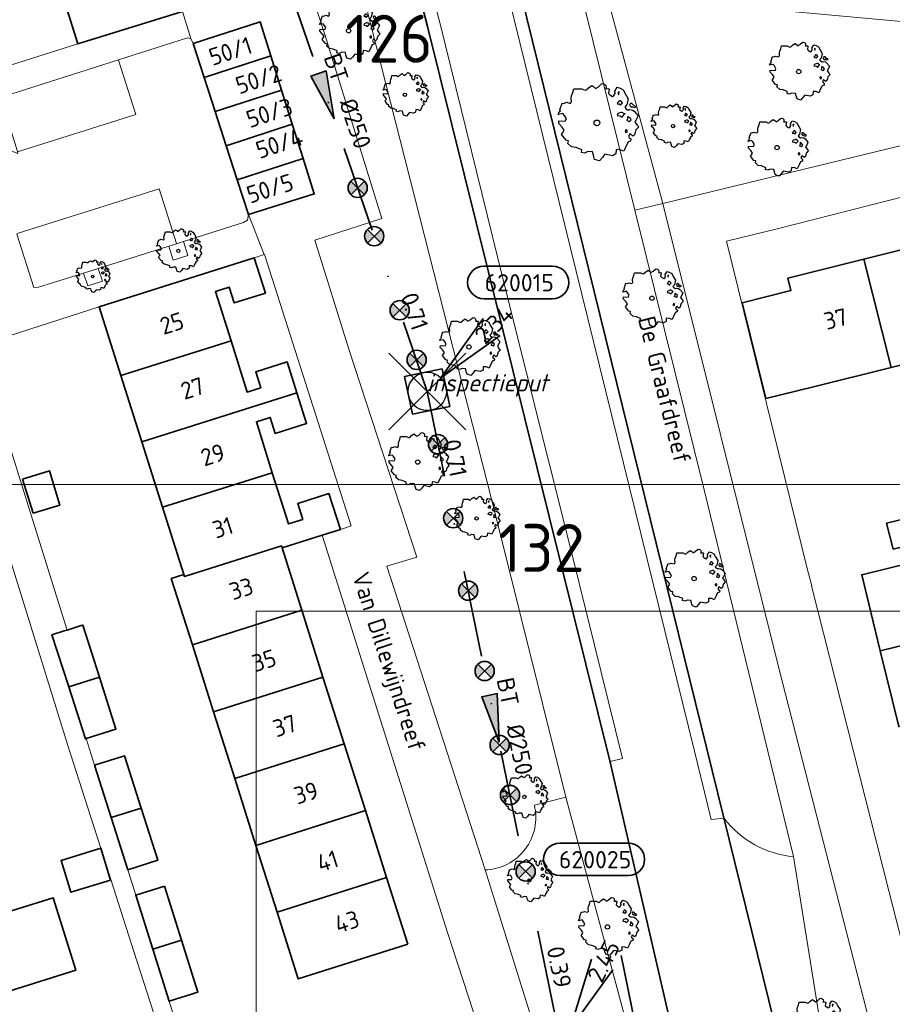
# Model space of a CAD drawing. Header units: metres. Extents: x 152391 to 157968, y 462336 to 467280.
# Tile 663 of 736: x 156927 to 156995, y 464668 to 464745. Entities that reach past the tile are written whole.
import ezdxf
from ezdxf.enums import TextEntityAlignment as Align

# ---------------------------------------------------------------- set-up
doc = ezdxf.new("R2010")
doc.units = ezdxf.units.M
doc.header["$LTSCALE"] = 0.75
doc.header["$PDMODE"] = 3
doc.header["$PDSIZE"] = 3
doc.linetypes.add('RI-VWA_BETON', pattern=[19, 9, -5, 0, -5])
doc.layers.get('0').update_dxf_attribs({"lineweight": 25})
doc.layers.get('defpoints').update_dxf_attribs({"lineweight": 25})
for name, color, linetype, lineweight in [('B-GV-GR-BOOM-S', 252, 'Continuous', 25), ('B-WE-GK-BESCHOEIING-G', 251, 'GK-BESCHOEIING', 35), ('B-WE-GR-BEPLANTING_CULTUUR_BOSPLANTSOEN-GV', 251, 'Continuous', 18), ('B-WE-GR-GROENVOORZIENING-GV', 251, 'Continuous', 18), ('B-WE-GW-TALUD_KRUIN-G', 251, 'Continuous', 18), ('B-WE-OG-BEBOUWING-GV', 6, 'Continuous', 35), ('B-WE-OG-BEBOUWING-T18', 1, 'Continuous', 18), ('B-WE-OG-TERREIN_CULTUURSCHEIDING-GV', 251, 'Continuous', 18), ('B-WE-OG-TOPOGRAFIE-T18', 1, 'Continuous', 18), ('B-WE-OG-WATER_SLOOT-GV', 251, 'Continuous', 18), ('B-WE-VH-VERHARDING_BETONSTRAATSTEEN-GV', 251, 'Continuous', 18), ('B-WE-VH-VERHARDING_TEGEL-GV', 251, 'Continuous', 18), ('N-OI-RI-T50', 130, 'Continuous', 50), ('N-OI-RI-VWA_PUTNUMMER-S @ 0.75', 36, 'Continuous', 35), ('N-OI-RI-VWA_RIOOLPUT_INSPECTIEPUT-S', 36, 'Continuous', 35), ('N-OI-RI-VWA_STROOMRICHTING-S @ 0.75', 36, 'Continuous', 35), ('N-OI-RI-VWA_TRANSPORTLEIDING_BETON_250-G', 36, 'RI-VWA_BETON', 35), ('N-RO-KG-GRENS_WERK-G', 7, 'XX-WERKGRENS', 35)]:
    doc.layers.add(name, color=color, linetype=linetype, lineweight=lineweight)
doc.layers.add('inspectieput', color=7, linetype='Continuous', plot=False)
doc.layers.add('N-OI-RI-VRIJVERVAL_HULPSTUK-S', color=210, linetype='Continuous', lineweight=35, plot=False)
doc.layers.add('X-XX-AL-TEKENBLAD_HULPLIJN-G', color=7, linetype='Continuous', lineweight=18, plot=False)
doc.styles.add('NLCS-ISO', font='isocpeur.ttf')
doc.styles.add('NLCS-ISO-M750-T18', font='NLCS-ISO.ttf', dxfattribs={"height": 1.35})
doc.styles.add('NLCS-ISO-M750-T18_CURSIEF', font='NLCS-ISO.ttf', dxfattribs={"oblique": 15, "height": 1.35})
doc.styles.add('NLCS-ISO-M750-T50', font='NLCS-ISO.ttf', dxfattribs={"height": 3.75})
doc.linetypes.add('GK-BESCHOEIING', pattern='A,30,-5,[1,NLCS.SHX,S=1,R=0,X=0,Y=0],-5', length=40)
doc.linetypes.add('XX-WERKGRENS', pattern='A,0,[137,NLCS.SHX,S=0.1,R=0,X=-1.1,Y=-1.35],-6', length=6)

# ---------------------------------------------------------------- blocks, each defined once
blk = doc.blocks.new('*U68')
at = {"ltscale": 0.1}
blk.add_hatch(color=256, dxfattribs=at).paths.add_polyline_path([(2.5, 0), (-2.5, -0.83), (-2.5, 0.83)])
at = {"ltscale": 0.1, "flags": 128}
blk.add_lwpolyline([(2.5, 0), (-2.5, -0.83), (-2.5, 0.83)], close=True, dxfattribs=at)
at = {"ltscale": 0.1, "style": 'NLCS-ISO'}
for tag, p in [('BOBL', (-25.46, 0)), ('MAT', (-1, 0.5))]:
    blk.add_attdef(tag, text='', height=1.8, dxfattribs=at).set_placement(p, align=Align.BOTTOM_RIGHT)
for tag, p in [('DIA', (1, 0.5)), ('BOBR', (24.52, -0.01))]:
    blk.add_attdef(tag, text='', height=1.8, dxfattribs=at).set_placement(p, align=Align.BOTTOM_LEFT)
at = {"layer": 'defpoints', "ltscale": 0.1, "style": 'NLCS-ISO', "flags": 1}
blk.add_attdef('JVA', text='', height=1.8, dxfattribs=at).set_placement((0, -1), align=Align.TOP_CENTER)
blk = doc.blocks.new('*U73')
at = {"ltscale": 0.1}
blk.add_hatch(color=256, dxfattribs=at).paths.add_polyline_path([(2.5, 0), (-2.5, -0.83), (-2.5, 0.83)])
at = {"ltscale": 0.1, "flags": 128}
blk.add_lwpolyline([(2.5, 0), (-2.5, -0.83), (-2.5, 0.83)], close=True, dxfattribs=at)
at = {"ltscale": 0.1, "style": 'NLCS-ISO'}
for tag, p in [('BOBL', (-23.17, 0)), ('MAT', (-1, 0.5))]:
    blk.add_attdef(tag, text='', height=1.8, dxfattribs=at).set_placement(p, align=Align.BOTTOM_RIGHT)
for tag, p in [('DIA', (1, 0.5)), ('BOBR', (22.22, -0.01))]:
    blk.add_attdef(tag, text='', height=1.8, dxfattribs=at).set_placement(p, align=Align.BOTTOM_LEFT)
at = {"layer": 'defpoints', "ltscale": 0.1, "style": 'NLCS-ISO', "flags": 1}
blk.add_attdef('JVA', text='', height=1.8, dxfattribs=at).set_placement((0, -1), align=Align.TOP_CENTER)
blk = doc.blocks.new('*U265')
for q in [(3.15, 9.05), (5.38, 7.93)]:
    blk.add_line((0.9, 1.79), q)
blk.add_lwpolyline([(6.99, 21.13), (-0.16, 21.13, 1), (-0.16, 17.75), (6.99, 17.75, 1)], format="xyb", close=True)
at = {"ltscale": 0.1, "style": 'NLCS-ISO'}
blk.add_attdef('PUTNR', text='', height=1.8, dxfattribs=at).set_placement((3.52, 19.41), align=Align.MIDDLE_CENTER)
blk.add_attdef('PUTHGT', text='', height=1.8, rotation=63.338, dxfattribs=at).set_placement((3.41, 6.85), align=Align.MIDDLE_LEFT)
blk = doc.blocks.new('B-SRI-PUT_VWA-SO')
at = {"flags": 128}
blk.add_lwpolyline([(-2, 2), (2, 2), (2, -2), (-2, -2)], close=True, dxfattribs=at)
at = {"lineweight": -3, "flags": 128}
blk.add_lwpolyline([(2, -2), (2, 2), (-2, 2), (-2, -2)], close=True, dxfattribs=at)
at = {"lineweight": -3}
blk.add_circle((0, 0), 2, dxfattribs=at)
blk = doc.blocks.new('*U283')
for q in [(5.83, 7.6), (7.6, 5.83)]:
    blk.add_line((1.41, 1.41), q)
blk.add_lwpolyline([(13.05, 13.05), (5.89, 13.05, 1), (5.89, 9.66), (13.05, 9.66, 1)], format="xyb", close=True)
at = {"ltscale": 0.1, "style": 'NLCS-ISO'}
blk.add_attdef('PUTHGT', text='', height=1.8, rotation=45, dxfattribs=at).set_placement((5.39, 5.43), align=Align.MIDDLE_LEFT)
blk.add_attdef('PUTNR', text='', height=1.8, dxfattribs=at).set_placement((9.58, 11.32), align=Align.MIDDLE_CENTER)
blk = doc.blocks.new('SRI-HULP')
h = blk.add_hatch(color=256)
h.dxf.hatch_style = 1
h.paths.add_polyline_path([(-0.71, 0.71, 0.198912), (-1, 0, 0.198912), (-0.71, -0.71), (0, 0)])
h = blk.add_hatch(color=256)
h.dxf.hatch_style = 1
h.paths.add_polyline_path([(1, 0, 0.198912), (0.71, 0.71), (0, 0), (0.71, -0.71, 0.198912)])
for p, q in [((-0.71, 0.71), (0.71, -0.71)), ((-0.71, -0.71), (0.71, 0.71))]:
    blk.add_line(p, q)
blk.add_circle((0, 0), 1)
blk = doc.blocks.new('ACMAP_ANN_TEMPLATE_type knoop')
at = {"layer": 'defpoints', "style": 'NLCS-ISO-M750-T18_CURSIEF', "oblique": 15}
blk.add_attdef('type_knoop', (0, 0), '', height=1.35, dxfattribs=at)
blk = doc.blocks.new('SGR-BOOM_21_30')
at = {"linetype": 'Continuous'}
for p, q in [((-0.47, 1.45), (-0.365, 1.548)), ((-0.365, 1.548), (-0.226, 1.647)), ((-0.226, 1.647), (-0.133, 1.581)), ((-0.133, 1.581), (-0.063, 1.515)), ((-0.063, 1.515), (0.065, 1.581)), ((0.065, 1.581), (0.205, 1.712)), ((0.205, 1.712), (0.263, 1.729)), ((0.263, 1.729), (0.333, 1.696)), ((0.333, 1.696), (0.391, 1.647)), ((0.391, 1.647), (0.402, 1.532)), ((0.786, 1.4), (0.891, 1.565)), ((0.891, 1.565), (1.019, 1.532)), ((-1.633, 0.579), (-1.528, 0.875)), ((-1.528, 0.875), (-1.458, 0.858)), ((-1.458, 0.858), (-1.342, 0.908)), ((-1.342, 0.908), (-1.179, 0.858)), ((-1.179, 0.858), (-1.121, 0.924)), ((-1.133, 1.088), (-1.109, 1.187)), ((-1.121, 0.924), (-1.133, 1.088)), ((-1.109, 1.187), (-1.051, 1.335)), ((-1.051, 1.335), (-1.016, 1.499)), ((-1.016, 1.499), (-0.668, 1.499)), ((-0.668, 1.499), (-0.516, 1.433)), ((-0.516, 1.433), (-0.47, 1.45)), ((0.402, 1.532), (0.379, 1.499)), ((0.379, 1.499), (0.53, 1.515)), ((0.542, 1.483), (0.507, 1.285)), ((0.507, 1.285), (0.565, 1.236)), ((0.53, 1.515), (0.542, 1.483)), ((0.565, 1.236), (0.693, 1.154)), ((0.693, 1.154), (0.751, 1.203)), ((0.751, 1.203), (0.798, 1.285)), ((0.798, 1.285), (0.786, 1.4)), ((0.937, 0.908), (0.891, 0.875)), ((0.891, 0.875), (0.926, 0.825)), ((0.972, 1.368), (0.926, 1.335)), ((0.926, 1.335), (0.949, 1.253)), ((0.926, 0.825), (0.984, 0.842)), ((0.972, 0.973), (0.937, 0.908)), ((0.949, 1.253), (0.961, 1.236)), ((0.961, 1.269), (0.972, 1.368)), ((1.03, 0.973), (0.972, 0.973)), ((0.984, 0.842), (1.03, 0.776)), ((1.019, 1.532), (1.158, 1.45)), ((1.077, 0.94), (1.03, 0.973)), ((1.03, 0.776), (1.077, 0.842)), ((1.124, 0.875), (1.077, 0.94)), ((1.077, 0.842), (1.124, 0.875)), ((1.158, 1.45), (1.251, 1.269)), ((1.321, 0.793), (1.228, 0.694)), ((1.251, 1.269), (1.379, 1.055)), ((1.379, 1.055), (1.321, 0.793)), ((1.472, 0.858), (1.438, 0.809)), ((1.438, 0.809), (1.461, 0.743)), ((1.542, 0.858), (1.472, 0.858)), ((1.624, 0.76), (1.542, 0.858)), ((-1.703, 0.365), (-1.656, 0.48)), ((-1.493, 0.415), (-1.703, 0.365)), ((-1.679, -0.029), (-1.668, 0.086)), ((-1.668, 0.086), (-1.389, 0.07)), ((-1.656, 0.48), (-1.598, 0.53)), ((-1.598, 0.53), (-1.633, 0.579)), ((-1.423, 0.333), (-1.493, 0.415)), ((-1.33, 0.185), (-1.423, 0.333)), ((-1.389, 0.07), (-1.33, 0.185)), ((0.926, 0.415), (0.891, 0.333)), ((0.891, 0.333), (1.03, 0.316)), ((1.054, 0.464), (0.926, 0.415)), ((1.03, 0.316), (1.112, 0.251)), ((1.112, 0.464), (1.054, 0.464)), ((1.217, 0.398), (1.112, 0.464)), ((1.112, 0.251), (1.205, 0.365)), ((1.205, 0.365), (1.24, 0.415)), ((1.228, 0.694), (1.275, 0.628)), ((1.275, 0.628), (1.379, 0.563)), ((1.344, 0.185), (1.31, 0.103)), ((1.434, 0.049), (1.31, 0.103)), ((1.356, 0.3), (1.344, 0.234)), ((1.344, 0.234), (1.344, 0.185)), ((1.426, 0.234), (1.356, 0.3)), ((1.379, 0.563), (1.438, 0.595)), ((1.472, 0.201), (1.426, 0.234)), ((1.434, 0.049), (1.507, 0.136)), ((1.438, 0.595), (1.565, 0.563)), ((1.461, 0.743), (1.531, 0.694)), ((1.507, 0.136), (1.472, 0.201)), ((1.531, 0.727), (1.635, 0.678)), ((1.531, 0.694), (1.542, 0.727)), ((1.565, 0.563), (1.635, 0.513)), ((1.728, 0.71), (1.624, 0.76)), ((1.635, 0.678), (1.728, 0.71)), ((1.635, 0.513), (1.81, 0.316)), ((1.717, 0.103), (1.67, 0.037)), ((1.67, 0.037), (1.763, -0.094)), ((1.81, 0.316), (1.717, 0.103)), ((-1.54, -0.177), (-1.679, -0.029)), ((-1.551, -0.505), (-1.493, -0.423)), ((-1.354, -0.752), (-1.551, -0.505)), ((-1.435, -0.324), (-1.54, -0.177)), ((-1.493, -0.423), (-1.435, -0.324)), ((-1.249, -0.784), (-1.354, -0.752)), ((1.286, -0.292), (1.24, -0.357)), ((1.24, -0.357), (1.251, -0.423)), ((1.263, -0.423), (1.333, -0.407)), ((1.333, -0.341), (1.286, -0.292)), ((1.333, -0.407), (1.333, -0.341)), ((1.461, -0.472), (1.391, -0.587)), ((1.391, -0.587), (1.426, -0.637)), ((1.426, -0.637), (1.496, -0.702)), ((1.577, -0.587), (1.461, -0.472)), ((1.496, -0.702), (1.484, -0.801)), ((1.658, -0.522), (1.577, -0.587)), ((1.682, -0.423), (1.658, -0.522)), ((1.717, -0.308), (1.682, -0.423)), ((1.845, -0.177), (1.717, -0.308)), ((1.763, -0.094), (1.845, -0.177)), ((-1.272, -0.899), (-1.249, -0.784)), ((-1.109, -1.047), (-1.272, -0.899)), ((-0.912, -1.08), (-1.109, -1.047)), ((-0.668, -1.179), (-0.912, -1.08)), ((-0.679, -1.294), (-0.668, -1.179)), ((-0.551, -1.326), (-0.679, -1.294)), ((-0.4, -1.261), (-0.551, -1.326)), ((-0.191, -1.277), (-0.4, -1.261)), ((-0.156, -1.425), (-0.191, -1.277)), ((-0.133, -1.491), (-0.156, -1.425)), ((-0.098, -1.606), (-0.133, -1.491)), ((0.251, -1.524), (0.112, -1.671)), ((0.356, -1.376), (0.251, -1.524)), ((0.682, -1.441), (0.356, -1.376)), ((0.833, -1.359), (0.682, -1.441)), ((0.844, -1.162), (0.833, -1.359)), ((1.03, -1.179), (0.844, -1.162)), ((1.182, -1.244), (1.03, -1.179)), ((1.286, -1.014), (1.182, -1.244)), ((1.356, -0.883), (1.286, -1.014)), ((1.368, -0.834), (1.356, -0.883)), ((1.484, -0.801), (1.368, -0.834)), ((0.112, -1.671), (-0.098, -1.606))]:
    blk.add_line(p, q, dxfattribs=at)
blk.add_circle((0, 0), 0.126, dxfattribs=at)
blk = doc.blocks.new('SGR-BOOM_31_50')
at = {"linetype": 'Continuous'}
for p, q in [((-1.51, 1.451), (-1.479, 1.582)), ((-1.479, 1.582), (-1.402, 1.78)), ((-1.402, 1.78), (-1.355, 1.999)), ((-1.355, 1.999), (-0.89, 1.999)), ((-0.89, 1.999), (-0.688, 1.911)), ((-0.688, 1.911), (-0.626, 1.933)), ((-0.626, 1.933), (-0.487, 2.064)), ((-0.487, 2.064), (-0.301, 2.196)), ((-0.301, 2.196), (-0.177, 2.108)), ((-0.177, 2.108), (-0.084, 2.02)), ((-0.084, 2.02), (0.087, 2.108)), ((0.087, 2.108), (0.273, 2.283)), ((0.273, 2.283), (0.351, 2.305)), ((0.351, 2.305), (0.444, 2.261)), ((0.444, 2.261), (0.521, 2.196)), ((0.537, 2.042), (0.506, 1.999)), ((0.506, 1.999), (0.707, 2.02)), ((0.521, 2.196), (0.537, 2.042)), ((0.723, 1.977), (0.676, 1.714)), ((0.676, 1.714), (0.754, 1.648)), ((0.707, 2.02), (0.723, 1.977)), ((0.754, 1.648), (0.924, 1.539)), ((0.924, 1.539), (1.002, 1.604)), ((1.002, 1.604), (1.064, 1.714)), ((1.048, 1.867), (1.188, 2.086)), ((1.064, 1.714), (1.048, 1.867)), ((1.188, 2.086), (1.358, 2.042)), ((1.296, 1.823), (1.234, 1.78)), ((1.234, 1.78), (1.265, 1.67)), ((1.265, 1.67), (1.281, 1.648)), ((1.281, 1.692), (1.296, 1.823)), ((1.358, 2.042), (1.545, 1.933)), ((1.545, 1.933), (1.669, 1.692)), ((1.669, 1.692), (1.839, 1.407)), ((-2.177, 0.772), (-2.038, 1.166)), ((-2.131, 0.706), (-2.177, 0.772)), ((-2.038, 1.166), (-1.944, 1.144)), ((-1.944, 1.144), (-1.789, 1.21)), ((-1.789, 1.21), (-1.572, 1.144)), ((-1.572, 1.144), (-1.495, 1.232)), ((-1.495, 1.232), (-1.51, 1.451)), ((1.25, 1.21), (1.188, 1.166)), ((1.188, 1.166), (1.234, 1.101)), ((1.234, 1.101), (1.312, 1.122)), ((1.296, 1.298), (1.25, 1.21)), ((1.374, 1.298), (1.296, 1.298)), ((1.312, 1.122), (1.374, 1.035)), ((1.436, 1.254), (1.374, 1.298)), ((1.374, 1.035), (1.436, 1.122)), ((1.498, 1.166), (1.436, 1.254)), ((1.436, 1.122), (1.498, 1.166)), ((1.762, 1.057), (1.638, 0.925)), ((1.638, 0.925), (1.7, 0.838)), ((1.7, 0.838), (1.839, 0.75)), ((1.839, 1.407), (1.762, 1.057)), ((1.839, 0.75), (1.917, 0.794)), ((1.963, 1.144), (1.917, 1.079)), ((1.917, 1.079), (1.948, 0.991)), ((1.917, 0.794), (2.087, 0.75)), ((1.948, 0.991), (2.041, 0.925)), ((2.056, 1.144), (1.963, 1.144)), ((2.041, 0.969), (2.18, 0.903)), ((2.041, 0.925), (2.056, 0.969)), ((2.165, 1.013), (2.056, 1.144)), ((2.304, 0.947), (2.165, 1.013)), ((2.18, 0.903), (2.304, 0.947)), ((-2.27, 0.487), (-2.208, 0.641)), ((-1.991, 0.553), (-2.27, 0.487)), ((-2.239, -0.038), (-2.224, 0.115)), ((-2.224, 0.115), (-1.851, 0.093)), ((-2.208, 0.641), (-2.131, 0.706)), ((-1.898, 0.444), (-1.991, 0.553)), ((-1.774, 0.246), (-1.898, 0.444)), ((-1.851, 0.093), (-1.774, 0.246)), ((1.234, 0.553), (1.188, 0.444)), ((1.188, 0.444), (1.374, 0.422)), ((1.405, 0.619), (1.234, 0.553)), ((1.374, 0.422), (1.483, 0.334)), ((1.483, 0.619), (1.405, 0.619)), ((1.622, 0.531), (1.483, 0.619)), ((1.483, 0.334), (1.607, 0.487)), ((1.607, 0.487), (1.653, 0.553)), ((1.793, 0.246), (1.746, 0.137)), ((1.911, 0.065), (1.746, 0.137)), ((1.808, 0.4), (1.793, 0.312)), ((1.793, 0.312), (1.793, 0.246)), ((1.901, 0.312), (1.808, 0.4)), ((1.963, 0.268), (1.901, 0.312)), ((1.911, 0.065), (2.01, 0.181)), ((2.01, 0.181), (1.963, 0.268)), ((2.087, 0.75), (2.18, 0.684)), ((2.18, 0.684), (2.413, 0.422)), ((2.289, 0.137), (2.227, 0.049)), ((2.227, 0.049), (2.351, -0.126)), ((2.413, 0.422), (2.289, 0.137)), ((-2.053, -0.235), (-2.239, -0.038)), ((-2.069, -0.673), (-1.991, -0.564)), ((-1.805, -1.002), (-2.069, -0.673)), ((-1.913, -0.433), (-2.053, -0.235)), ((-1.991, -0.564), (-1.913, -0.433)), ((1.715, -0.389), (1.653, -0.476)), ((1.653, -0.476), (1.669, -0.564)), ((1.684, -0.564), (1.777, -0.542)), ((1.777, -0.454), (1.715, -0.389)), ((1.777, -0.542), (1.777, -0.454)), ((1.948, -0.63), (1.855, -0.783)), ((2.103, -0.783), (1.948, -0.63)), ((2.211, -0.695), (2.103, -0.783)), ((2.242, -0.564), (2.211, -0.695)), ((2.289, -0.411), (2.242, -0.564)), ((2.459, -0.235), (2.289, -0.411)), ((2.351, -0.126), (2.459, -0.235)), ((-1.665, -1.046), (-1.805, -1.002)), ((-1.696, -1.199), (-1.665, -1.046)), ((-1.479, -1.396), (-1.696, -1.199)), ((-1.216, -1.44), (-1.479, -1.396)), ((-0.89, -1.571), (-1.216, -1.44)), ((1.715, -1.352), (1.576, -1.659)), ((1.808, -1.177), (1.715, -1.352)), ((1.824, -1.112), (1.808, -1.177)), ((1.979, -1.068), (1.824, -1.112)), ((1.855, -0.783), (1.901, -0.849)), ((1.901, -0.849), (1.994, -0.936)), ((1.994, -0.936), (1.979, -1.068)), ((-0.906, -1.725), (-0.89, -1.571)), ((-0.735, -1.769), (-0.906, -1.725)), ((-0.533, -1.681), (-0.735, -1.769)), ((-0.254, -1.703), (-0.533, -1.681)), ((-0.208, -1.9), (-0.254, -1.703)), ((-0.177, -1.988), (-0.208, -1.9)), ((-0.13, -2.141), (-0.177, -1.988)), ((0.149, -2.229), (-0.13, -2.141)), ((0.335, -2.031), (0.149, -2.229)), ((0.475, -1.834), (0.335, -2.031)), ((0.909, -1.922), (0.475, -1.834)), ((1.11, -1.812), (0.909, -1.922)), ((1.126, -1.55), (1.11, -1.812)), ((1.374, -1.571), (1.126, -1.55)), ((1.576, -1.659), (1.374, -1.571))]:
    blk.add_line(p, q, dxfattribs=at)
blk.add_circle((0, 0), 0.169, dxfattribs=at)
blk = doc.blocks.new('SGR-BOOM_50_100')
at = {"linetype": 'Continuous'}
for p, q in [((-1.972, 2.11), (-1.869, 2.373)), ((-1.869, 2.373), (-1.807, 2.665)), ((-1.807, 2.665), (-1.187, 2.665)), ((-1.187, 2.665), (-0.918, 2.548)), ((-0.918, 2.548), (-0.835, 2.577)), ((-0.835, 2.577), (-0.649, 2.752)), ((-0.649, 2.752), (-0.401, 2.928)), ((-0.401, 2.928), (-0.236, 2.811)), ((-0.236, 2.811), (-0.112, 2.694)), ((-0.112, 2.694), (0.116, 2.811)), ((0.116, 2.811), (0.364, 3.044)), ((0.364, 3.044), (0.467, 3.074)), ((0.467, 3.074), (0.591, 3.015)), ((0.591, 3.015), (0.695, 2.928)), ((0.715, 2.723), (0.674, 2.665)), ((0.674, 2.665), (0.943, 2.694)), ((0.695, 2.928), (0.715, 2.723)), ((0.964, 2.636), (0.902, 2.285)), ((0.943, 2.694), (0.964, 2.636)), ((1.398, 2.49), (1.584, 2.782)), ((1.418, 2.285), (1.398, 2.49)), ((1.584, 2.782), (1.811, 2.723)), ((1.729, 2.431), (1.646, 2.373)), ((1.646, 2.373), (1.687, 2.227)), ((1.708, 2.256), (1.729, 2.431)), ((1.811, 2.723), (2.059, 2.577)), ((2.059, 2.577), (2.225, 2.256)), ((-2.903, 1.029), (-2.717, 1.555)), ((-2.717, 1.555), (-2.593, 1.526)), ((-2.593, 1.526), (-2.386, 1.613)), ((-2.386, 1.613), (-2.096, 1.526)), ((-2.096, 1.526), (-1.993, 1.643)), ((-2.014, 1.935), (-1.972, 2.11)), ((-1.993, 1.643), (-2.014, 1.935)), ((0.902, 2.285), (1.005, 2.198)), ((1.005, 2.198), (1.232, 2.052)), ((1.232, 2.052), (1.336, 2.139)), ((1.336, 2.139), (1.418, 2.285)), ((1.667, 1.613), (1.584, 1.555)), ((1.584, 1.555), (1.646, 1.467)), ((1.729, 1.73), (1.667, 1.613)), ((1.687, 2.227), (1.708, 2.198)), ((1.832, 1.73), (1.729, 1.73)), ((1.915, 1.672), (1.832, 1.73)), ((1.997, 1.555), (1.915, 1.672)), ((1.915, 1.497), (1.997, 1.555)), ((2.225, 2.256), (2.452, 1.876)), ((2.452, 1.876), (2.349, 1.409)), ((-3.027, 0.65), (-2.944, 0.854)), ((-2.944, 0.854), (-2.841, 0.942)), ((-2.841, 0.942), (-2.903, 1.029)), ((1.646, 1.467), (1.749, 1.497)), ((1.873, 0.825), (1.646, 0.737)), ((1.749, 1.497), (1.832, 1.38)), ((1.832, 1.38), (1.915, 1.497)), ((1.977, 0.825), (1.873, 0.825)), ((2.163, 0.708), (1.977, 0.825)), ((2.349, 1.409), (2.183, 1.234)), ((2.183, 1.234), (2.266, 1.117)), ((2.266, 1.117), (2.452, 1)), ((2.452, 1), (2.556, 1.059)), ((2.618, 1.526), (2.556, 1.438)), ((2.556, 1.438), (2.597, 1.321)), ((2.556, 1.059), (2.783, 1)), ((2.597, 1.321), (2.721, 1.234)), ((2.742, 1.526), (2.618, 1.526)), ((2.721, 1.292), (2.907, 1.205)), ((2.721, 1.234), (2.742, 1.292)), ((2.886, 1.351), (2.742, 1.526)), ((2.783, 1), (2.907, 0.913)), ((3.072, 1.263), (2.886, 1.351)), ((2.907, 1.205), (3.072, 1.263)), ((2.907, 0.913), (3.217, 0.562)), ((-2.655, 0.737), (-3.027, 0.65)), ((-2.985, -0.051), (-2.965, 0.153)), ((-2.965, 0.153), (-2.469, 0.124)), ((-2.531, 0.591), (-2.655, 0.737)), ((-2.365, 0.329), (-2.531, 0.591)), ((-2.469, 0.124), (-2.365, 0.329)), ((1.646, 0.737), (1.584, 0.591)), ((1.584, 0.591), (1.832, 0.562)), ((1.832, 0.562), (1.977, 0.445)), ((1.977, 0.445), (2.142, 0.65)), ((2.142, 0.65), (2.204, 0.737)), ((2.39, 0.329), (2.328, 0.183)), ((2.549, 0.087), (2.328, 0.183)), ((2.411, 0.533), (2.39, 0.416)), ((2.39, 0.416), (2.39, 0.329)), ((2.535, 0.416), (2.411, 0.533)), ((2.618, 0.358), (2.535, 0.416)), ((2.549, 0.087), (2.68, 0.241)), ((2.68, 0.241), (2.618, 0.358)), ((3.052, 0.183), (2.969, 0.066)), ((2.969, 0.066), (3.135, -0.168)), ((3.217, 0.562), (3.052, 0.183)), ((-2.737, -0.314), (-2.985, -0.051)), ((-2.758, -0.898), (-2.655, -0.752)), ((-2.551, -0.577), (-2.737, -0.314)), ((-2.655, -0.752), (-2.551, -0.577)), ((2.287, -0.518), (2.204, -0.635)), ((2.204, -0.635), (2.225, -0.752)), ((2.245, -0.752), (2.37, -0.723)), ((2.37, -0.606), (2.287, -0.518)), ((2.37, -0.723), (2.37, -0.606)), ((2.99, -0.752), (2.948, -0.927)), ((3.052, -0.548), (2.99, -0.752)), ((3.279, -0.314), (3.052, -0.548)), ((3.135, -0.168), (3.279, -0.314)), ((-2.407, -1.336), (-2.758, -0.898)), ((-2.22, -1.394), (-2.407, -1.336)), ((-2.262, -1.599), (-2.22, -1.394)), ((2.432, -1.482), (2.411, -1.57)), ((2.638, -1.424), (2.432, -1.482)), ((2.597, -0.84), (2.473, -1.044)), ((2.473, -1.044), (2.535, -1.132)), ((2.535, -1.132), (2.659, -1.248)), ((2.804, -1.044), (2.597, -0.84)), ((2.659, -1.248), (2.638, -1.424)), ((2.948, -0.927), (2.804, -1.044)), ((-1.972, -1.862), (-2.262, -1.599)), ((-1.621, -1.92), (-1.972, -1.862)), ((-1.187, -2.095), (-1.621, -1.92)), ((-1.207, -2.3), (-1.187, -2.095)), ((-0.98, -2.358), (-1.207, -2.3)), ((-0.711, -2.241), (-0.98, -2.358)), ((-0.339, -2.271), (-0.711, -2.241)), ((-0.277, -2.533), (-0.339, -2.271)), ((1.501, -2.066), (1.48, -2.417)), ((1.832, -2.095), (1.501, -2.066)), ((2.101, -2.212), (1.832, -2.095)), ((2.287, -1.803), (2.101, -2.212)), ((2.411, -1.57), (2.287, -1.803)), ((-0.236, -2.65), (-0.277, -2.533)), ((-0.174, -2.855), (-0.236, -2.65)), ((0.199, -2.971), (-0.174, -2.855)), ((0.447, -2.709), (0.199, -2.971)), ((0.633, -2.446), (0.447, -2.709)), ((1.212, -2.563), (0.633, -2.446)), ((1.48, -2.417), (1.212, -2.563))]:
    blk.add_line(p, q, dxfattribs=at)
blk.add_circle((0, 0), 0.225, dxfattribs=at)
blk = doc.blocks.new('SGR-BOOM_0_20')
at = {"linetype": 'Continuous'}
for p, q in [((-0.85, 0.816), (-0.832, 0.89)), ((-0.841, 0.693), (-0.85, 0.816)), ((-0.832, 0.89), (-0.788, 1.001)), ((-0.788, 1.001), (-0.762, 1.124)), ((-0.762, 1.124), (-0.501, 1.124)), ((-0.501, 1.124), (-0.387, 1.075)), ((-0.387, 1.075), (-0.352, 1.087)), ((-0.352, 1.087), (-0.274, 1.161)), ((-0.274, 1.161), (-0.169, 1.235)), ((-0.169, 1.235), (-0.099, 1.186)), ((-0.099, 1.186), (-0.047, 1.137)), ((-0.047, 1.137), (0.049, 1.186)), ((0.049, 1.186), (0.154, 1.284)), ((0.154, 1.284), (0.197, 1.297)), ((0.197, 1.297), (0.25, 1.272)), ((0.25, 1.272), (0.293, 1.235)), ((0.302, 1.149), (0.284, 1.124)), ((0.284, 1.124), (0.398, 1.137)), ((0.293, 1.235), (0.302, 1.149)), ((0.407, 1.112), (0.38, 0.964)), ((0.38, 0.964), (0.424, 0.927)), ((0.398, 1.137), (0.407, 1.112)), ((0.424, 0.927), (0.52, 0.865)), ((0.52, 0.865), (0.564, 0.902)), ((0.564, 0.902), (0.598, 0.964)), ((0.59, 1.05), (0.668, 1.173)), ((0.598, 0.964), (0.59, 1.05)), ((0.668, 1.173), (0.764, 1.149)), ((0.729, 1.026), (0.694, 1.001)), ((0.694, 1.001), (0.712, 0.939)), ((0.712, 0.939), (0.721, 0.927)), ((0.721, 0.952), (0.729, 1.026)), ((0.764, 1.149), (0.869, 1.087)), ((0.869, 1.087), (0.939, 0.952)), ((0.939, 0.952), (1.035, 0.792)), ((1.035, 0.792), (0.991, 0.594)), ((-1.277, 0.274), (-1.242, 0.36)), ((-1.12, 0.311), (-1.277, 0.274)), ((-1.259, -0.022), (-1.251, 0.065)), ((-1.251, 0.065), (-1.041, 0.052)), ((-1.242, 0.36), (-1.198, 0.397)), ((-1.225, 0.434), (-1.146, 0.656)), ((-1.198, 0.397), (-1.225, 0.434)), ((-1.146, 0.656), (-1.094, 0.644)), ((-1.068, 0.249), (-1.12, 0.311)), ((-1.094, 0.644), (-1.007, 0.681)), ((-0.998, 0.139), (-1.068, 0.249)), ((-1.041, 0.052), (-0.998, 0.139)), ((-1.007, 0.681), (-0.884, 0.644)), ((-0.884, 0.644), (-0.841, 0.693)), ((0.703, 0.681), (0.668, 0.656)), ((0.668, 0.656), (0.694, 0.619)), ((0.694, 0.311), (0.668, 0.249)), ((0.668, 0.249), (0.773, 0.237)), ((0.694, 0.619), (0.738, 0.631)), ((0.79, 0.348), (0.694, 0.311)), ((0.729, 0.73), (0.703, 0.681)), ((0.773, 0.73), (0.729, 0.73)), ((0.738, 0.631), (0.773, 0.582)), ((0.808, 0.705), (0.773, 0.73)), ((0.773, 0.582), (0.808, 0.631)), ((0.773, 0.237), (0.834, 0.188)), ((0.834, 0.348), (0.79, 0.348)), ((0.843, 0.656), (0.808, 0.705)), ((0.808, 0.631), (0.843, 0.656)), ((0.912, 0.299), (0.834, 0.348)), ((0.834, 0.188), (0.904, 0.274)), ((0.904, 0.274), (0.93, 0.311)), ((0.991, 0.594), (0.921, 0.521)), ((0.921, 0.521), (0.956, 0.471)), ((0.956, 0.471), (1.035, 0.422)), ((1.008, 0.139), (0.982, 0.077)), ((1.075, 0.037), (0.982, 0.077)), ((1.017, 0.225), (1.008, 0.176)), ((1.008, 0.176), (1.008, 0.139)), ((1.069, 0.176), (1.017, 0.225)), ((1.035, 0.422), (1.078, 0.447)), ((1.104, 0.151), (1.069, 0.176)), ((1.075, 0.037), (1.13, 0.102)), ((1.104, 0.644), (1.078, 0.607)), ((1.078, 0.607), (1.096, 0.557)), ((1.078, 0.447), (1.174, 0.422)), ((1.096, 0.557), (1.148, 0.521)), ((1.157, 0.644), (1.104, 0.644)), ((1.13, 0.102), (1.104, 0.151)), ((1.148, 0.545), (1.226, 0.508)), ((1.148, 0.521), (1.157, 0.545)), ((1.218, 0.57), (1.157, 0.644)), ((1.174, 0.422), (1.226, 0.385)), ((1.296, 0.533), (1.218, 0.57)), ((1.226, 0.508), (1.296, 0.533)), ((1.226, 0.385), (1.357, 0.237)), ((1.287, 0.077), (1.253, 0.028)), ((1.253, 0.028), (1.322, -0.071)), ((1.357, 0.237), (1.287, 0.077)), ((-1.155, -0.132), (-1.259, -0.022)), ((-1.164, -0.379), (-1.12, -0.317)), ((-1.015, -0.564), (-1.164, -0.379)), ((-1.076, -0.243), (-1.155, -0.132)), ((-1.12, -0.317), (-1.076, -0.243)), ((-0.937, -0.588), (-1.015, -0.564)), ((-0.954, -0.675), (-0.937, -0.588)), ((-0.832, -0.785), (-0.954, -0.675)), ((0.965, -0.761), (0.886, -0.933)), ((0.965, -0.219), (0.93, -0.268)), ((0.93, -0.268), (0.939, -0.317)), ((0.947, -0.317), (1, -0.305)), ((1, -0.256), (0.965, -0.219)), ((1.017, -0.662), (0.965, -0.761)), ((1, -0.305), (1, -0.256)), ((1.026, -0.625), (1.017, -0.662)), ((1.113, -0.601), (1.026, -0.625)), ((1.096, -0.354), (1.043, -0.44)), ((1.043, -0.44), (1.069, -0.477)), ((1.069, -0.477), (1.122, -0.527)), ((1.183, -0.44), (1.096, -0.354)), ((1.122, -0.527), (1.113, -0.601)), ((1.244, -0.391), (1.183, -0.44)), ((1.261, -0.317), (1.244, -0.391)), ((1.287, -0.231), (1.261, -0.317)), ((1.383, -0.132), (1.287, -0.231)), ((1.322, -0.071), (1.383, -0.132)), ((-0.684, -0.81), (-0.832, -0.785)), ((-0.501, -0.884), (-0.684, -0.81)), ((-0.509, -0.97), (-0.501, -0.884)), ((-0.413, -0.995), (-0.509, -0.97)), ((-0.3, -0.946), (-0.413, -0.995)), ((-0.143, -0.958), (-0.3, -0.946)), ((-0.117, -1.069), (-0.143, -0.958)), ((-0.099, -1.118), (-0.117, -1.069)), ((-0.073, -1.204), (-0.099, -1.118)), ((0.084, -1.254), (-0.073, -1.204)), ((0.188, -1.143), (0.084, -1.254)), ((0.267, -1.032), (0.188, -1.143)), ((0.511, -1.081), (0.267, -1.032)), ((0.625, -1.019), (0.511, -1.081)), ((0.633, -0.872), (0.625, -1.019)), ((0.773, -0.884), (0.633, -0.872)), ((0.886, -0.933), (0.773, -0.884))]:
    blk.add_line(p, q, dxfattribs=at)
blk.add_circle((0, 0), 0.0948, dxfattribs=at)

msp = doc.modelspace()

# ---------------------------------------------------------------- linework, layer by layer
at = {"layer": 'B-WE-GK-BESCHOEIING-G'}
for points in [[(156978.603, 464660.95), (156972.643, 464686.746), (156958.376, 464744.229), (156957.111, 464749.064), (156947.62, 464787.674)], [(156956.915, 464782.342), (156981.503, 464682.51)], [(156981.503, 464682.51), (156986.352, 464662.746)]]:
    msp.add_lwpolyline(points, dxfattribs=at)
at = {"layer": 'B-WE-GR-BEPLANTING_CULTUUR_BOSPLANTSOEN-GV'}
for points in [[(156962.859, 464678.337), (156969.134, 464658.327), (156975.181, 464660.131), (156975.567, 464660.246), (156969.174, 464684.011)], [(156969.174, 464684.011), (156966.714, 464683.398)]]:
    msp.add_lwpolyline(points, dxfattribs=at)
msp.add_lwpolyline([(156966.714, 464683.398, -0.477319), (156962.859, 464678.337)], format="xyb", dxfattribs=at)
at = {"layer": 'B-WE-GR-GROENVOORZIENING-GV'}
for points in [[(156938.751, 464727.259), (156938.155, 464727.071), (156938.503, 464725.978), (156939.647, 464726.343), (156939.3, 464727.432)], [(156932.645, 464725.332), (156931.5, 464724.971), (156931.821, 464723.964), (156932.965, 464724.329)]]:
    msp.add_lwpolyline(points, close=True, dxfattribs=at)
at = {"layer": 'B-WE-GW-TALUD_KRUIN-G'}
msp.add_lwpolyline([(156976.752, 464730.411), (156966.927, 464766.948)], dxfattribs=at)
at = {"layer": 'B-WE-OG-BEBOUWING-GV'}
for points in [[(156939.214, 464745.413), (156943.406, 464746.712), (156942.541, 464749.506), (156940.096, 464748.749), (156940.48, 464747.507), (156939.385, 464747.161), (156938.145, 464751.084), (156929.353, 464748.303), (156931.033, 464742.879)], [(156940.918, 464740.244), (156946.119, 464741.937), (156945.278, 464744.608), (156940.057, 464742.909)], [(156946.119, 464741.937), (156940.918, 464740.244), (156941.779, 464737.58), (156946.961, 464739.266)], [(156942.64, 464734.915), (156947.802, 464736.595), (156946.961, 464739.266), (156941.779, 464737.58)], [(156947.802, 464736.595), (156942.64, 464734.915), (156943.501, 464732.251), (156948.643, 464733.924)], [(156943.501, 464732.251), (156944.379, 464729.54), (156949.515, 464731.157), (156948.643, 464733.924)], [(156994.582, 464717.58), (157000, 464718.923), (157000.531, 464719.055), (157000, 464721.187), (156998.418, 464727.539), (156992.47, 464726.058)], [(156944.83, 464726.167), (156932.705, 464722.32), (156934.402, 464716.973), (156943.012, 464719.67), (156941.802, 464723.533), (156942.873, 464723.869), (156943.266, 464722.63), (156945.706, 464723.403)], [(156992.47, 464726.058), (156986.522, 464724.578), (156986.767, 464723.596), (156982.943, 464722.644), (156984.8, 464715.155), (156988.632, 464716.105), (156994.582, 464717.58)], [(156936.048, 464711.784), (156948.15, 464715.62), (156947.389, 464718.021), (156944.949, 464717.247), (156945.342, 464716.008), (156944.265, 464715.67), (156943.012, 464719.67), (156934.402, 464716.973)], [(156948.15, 464715.62), (156936.048, 464711.784), (156937.667, 464706.678), (156946.24, 464709.363), (156944.993, 464713.345), (156946.079, 464713.685), (156946.472, 464712.446), (156948.912, 464713.22)], [(156926.722, 464708.876), (156927.558, 464706.214), (156929.634, 464706.836), (156928.831, 464709.509)], [(156939.338, 464701.413), (156939.388, 464701.256), (156946.948, 464703.656), (156946.999, 464703.496), (156950.124, 464704.487), (156951.555, 464704.941), (156950.669, 464707.733), (156948.229, 464706.959), (156948.622, 464705.72), (156947.493, 464705.366), (156946.24, 464709.363), (156937.667, 464706.678)], [(156994.739, 464703.403), (156997.956, 464704.215), (156997.453, 464706.208), (156994.231, 464705.418)], [(156939.995, 464695.912), (156948.544, 464698.625), (156946.999, 464703.496), (156946.948, 464703.656), (156939.388, 464701.256), (156939.338, 464701.413), (156938.349, 464701.099)], [(157002.327, 464697.56), (157000.922, 464703.504), (157000, 464703.279), (156992.292, 464701.398), (156993.74, 464695.465), (157000, 464696.992)], [(156948.544, 464698.625), (156939.995, 464695.912), (156941.65, 464690.694), (156950.2, 464693.406)], [(156930.217, 464697.08), (156929.985, 464697.006), (156929.024, 464696.7), (156930.332, 464692.635), (156932.728, 464693.399), (156931.43, 464697.466), (156931.301, 464697.425)], [(157003.733, 464691.617), (157002.327, 464697.56), (157000, 464696.992), (156993.74, 464695.465), (156995.188, 464689.533), (157000, 464690.706)], [(156930.332, 464692.635), (156931.638, 464688.571), (156931.706, 464688.593), (156934.025, 464689.333), (156932.728, 464693.399)], [(156950.2, 464693.406), (156941.65, 464690.694), (156943.306, 464685.475), (156951.856, 464688.188)], [(156943.306, 464685.475), (156944.962, 464680.256), (156953.512, 464682.969), (156951.856, 464688.188)], [(156932.357, 464686.514), (156933.654, 464682.43), (156935.99, 464683.172), (156934.688, 464687.254)], [(156933.654, 464682.43), (156934.952, 464678.345), (156937.293, 464679.089), (156935.99, 464683.172)], [(156946.617, 464675.037), (156955.167, 464677.75), (156953.512, 464682.969), (156944.962, 464680.256)], [(156932.833, 464680.025), (156929.733, 464679.079), (156930.491, 464676.595), (156933.591, 464677.541)], [(156956.822, 464672.535), (156955.167, 464677.75), (156946.617, 464675.037), (156948.272, 464669.822)], [(156937.812, 464677.07), (156935.571, 464676.367), (156936.898, 464672.133), (156939.14, 464672.836)], [(156923.98, 464674.562), (156924.081, 464674.24), (156915.556, 464671.532), (156916.45, 464668.718), (156915.286, 464668.348), (156915.227, 464668.539), (156912.783, 464667.776), (156913.616, 464665.108), (156925.75, 464668.898), (156925.758, 464668.901), (156930.885, 464670.502), (156929.117, 464676.166)], [(156936.898, 464672.133), (156938.172, 464668.07), (156940.413, 464668.773), (156939.14, 464672.836)]]:
    msp.add_lwpolyline(points, close=True, dxfattribs=at)
at = {"layer": 'B-WE-OG-TERREIN_CULTUURSCHEIDING-GV'}
for points in [[(156969.174, 464684.011), (156963.752, 464705.757), (156952.856, 464748.693), (156943.465, 464786.41), (156941.577, 464785.835), (156935.593, 464784.014), (156934.636, 464783.723), (156934.944, 464782.78), (156937.685, 464783.594), (156947.802, 464751.448), (156950.315, 464743.693), (156954.797, 464729.232), (156949.572, 464727.527), (156952.255, 464718.945), (156957.524, 464702.764), (156955.178, 464702.062), (156962.859, 464678.337)], [(156966.714, 464683.398), (156969.174, 464684.011)]]:
    msp.add_lwpolyline(points, dxfattribs=at)
for points in [[(156996.151, 464758.615), (156995.29, 464759.84), (156989.05, 464774.53), (156966.927, 464766.948), (156976.752, 464730.411), (157000, 464736.06), (157019.781, 464741.116), (157019.23, 464743.04), (157020.88, 464749.94), (157021.9, 464755.43), (157020.09, 464758.34), (157019.08, 464759.63), (157017.39, 464760.07), (157011.65, 464759.46), (157006.742, 464757.658), (157016.16, 464756.807), (157014.9, 464742.864), (156984.796, 464745.584), (156986.056, 464759.528)], [(156966.927, 464766.948), (156965.561, 464766.48), (156970.009, 464748.32), (156974.57, 464729.88), (156976.752, 464730.411)], [(156996.151, 464758.615), (156986.056, 464759.528), (156984.796, 464745.584), (157014.9, 464742.864), (157016.16, 464756.807), (157006.742, 464757.658)], [(156989.541, 464679.571), (156985.802, 464694.195), (156976.752, 464730.411), (156974.57, 464729.88), (156979.985, 464708.021), (156986.967, 464679.372), (156989.513, 464663.479), (156989.574, 464663.259), (156993.466, 464664.222)]]:
    msp.add_lwpolyline(points, close=True, dxfattribs=at)
msp.add_lwpolyline([(156962.859, 464678.337, 0.477319), (156966.714, 464683.398)], format="xyb", dxfattribs=at)
at = {"layer": 'B-WE-OG-WATER_SLOOT-GV'}
for points in [[(156945.294, 464800.869), (156947.412, 464792.546), (156948.591, 464787.913), (156958.087, 464749.282), (156959.357, 464744.429), (156964.288, 464724.446), (156969.716, 464702.734), (156973.601, 464687.038), (156972.63, 464686.798), (156972.643, 464686.746), (156978.603, 464660.95), (156979.236, 464657.557), (156979.242, 464657.433)], [(156955.921, 464782.223), (156970.416, 464723.313), (156979.224, 464687.606), (156980.532, 464682.272), (156981.538, 464682.368), (156981.506, 464682.512)], [(156989.128, 464651.214), (156987.149, 464659.434), (156986.352, 464662.746), (156981.538, 464682.368), (156980.532, 464682.272), (156979.224, 464687.606), (156970.416, 464723.313), (156955.921, 464782.223)], [(156956.915, 464782.342), (156981.501, 464682.519), (156981.506, 464682.512), (156981.538, 464682.368)], [(156981.506, 464682.512), (156981.501, 464682.519), (156956.915, 464782.342)], [(156986.967, 464679.372), (156979.985, 464708.021), (156974.57, 464729.88), (156970.009, 464748.32), (156965.561, 464766.48), (156962.684, 464778.224), (156962.65, 464778.36)], [(156981.538, 464682.368), (156986.352, 464662.746), (156989.513, 464663.479), (156986.967, 464679.372)]]:
    msp.add_lwpolyline(points, dxfattribs=at)
for points in [[(156978.603, 464660.95), (156972.643, 464686.746), (156972.63, 464686.798), (156958.376, 464744.229), (156957.111, 464749.064), (156947.62, 464787.674), (156943.465, 464786.41), (156952.856, 464748.693), (156963.752, 464705.757), (156969.174, 464684.011), (156975.567, 464660.246)], [(156947.62, 464787.674), (156957.111, 464749.064), (156958.376, 464744.229), (156972.63, 464686.798), (156973.601, 464687.038), (156969.716, 464702.734), (156964.288, 464724.446), (156959.357, 464744.429), (156958.087, 464749.282), (156948.591, 464787.913)]]:
    msp.add_lwpolyline(points, close=True, dxfattribs=at)
for points in [[(156986.967, 464679.372, -0.208095), (156981.538, 464682.368)], [(156981.538, 464682.368, 0.208095), (156986.967, 464679.372)]]:
    msp.add_lwpolyline(points, format="xyb", dxfattribs=at)
at = {"layer": 'B-WE-VH-VERHARDING_BETONSTRAATSTEEN-GV'}
msp.add_lwpolyline([(156926.294, 464728.054), (156937.401, 464731.543), (156938.743, 464727.29), (156938.751, 464727.259), (156939.3, 464727.432), (156943.996, 464728.914), (156944.292, 464729.094), (156944.379, 464729.54), (156943.501, 464732.251), (156942.64, 464734.915), (156941.779, 464737.58), (156940.918, 464740.244), (156940.057, 464742.909), (156939.871, 464743.288), (156939.603, 464743.345), (156934.217, 464741.623), (156934.228, 464741.592), (156935.57, 464737.361), (156926.331, 464734.436)], dxfattribs=at)
for points in [[(156934.217, 464741.623), (156925.232, 464738.774), (156925.116, 464738.416), (156926.319, 464734.476), (156926.331, 464734.436), (156935.57, 464737.361), (156934.228, 464741.592)], [(156938.751, 464727.259), (156938.743, 464727.29), (156937.401, 464731.543), (156926.294, 464728.054), (156926.277, 464728.018), (156927.605, 464723.851), (156927.962, 464723.854), (156931.5, 464724.971), (156932.645, 464725.332), (156938.155, 464727.071)]]:
    msp.add_lwpolyline(points, close=True, dxfattribs=at)
at = {"layer": 'B-WE-VH-VERHARDING_TEGEL-GV'}
for points in [[(156969.134, 464658.327), (156962.859, 464678.337), (156955.178, 464702.062), (156957.524, 464702.764), (156952.255, 464718.945), (156949.572, 464727.527), (156954.797, 464729.232), (156950.315, 464743.693), (156947.802, 464751.448)], [(156939.214, 464745.413), (156939.871, 464743.288), (156940.057, 464742.909), (156945.278, 464744.608), (156946.119, 464741.937), (156946.961, 464739.266), (156947.802, 464736.595), (156948.643, 464733.924), (156949.515, 464731.157), (156944.379, 464729.54), (156945.61, 464726.415), (156945.632, 464726.42), (156952.391, 464705.208), (156951.555, 464704.941), (156950.124, 464704.487), (156959.929, 464673.443), (156961.955, 464667.232)], [(157000, 464736.06), (156976.752, 464730.411), (156985.802, 464694.195), (156989.541, 464679.571), (156993.466, 464664.222), (156989.574, 464663.259), (156990.419, 464660.209), (156993.931, 464661.051), (156994.144, 464661.102), (156997.244, 464648.417), (156993.908, 464636.755), (156995.288, 464631.064)], [(156996.591, 464668.144), (156994.417, 464676.71), (156988.374, 464700.524), (156988.383, 464700.526), (156988.068, 464701.771), (156981.715, 464727.468), (156985.68, 464728.416), (157000, 464732.073)], [(156923.308, 464719.299), (156932.705, 464722.32), (156944.83, 464726.167), (156945.61, 464726.415), (156944.379, 464729.54), (156944.292, 464729.094), (156943.996, 464728.914), (156939.3, 464727.432), (156939.647, 464726.343), (156938.503, 464725.978), (156938.155, 464727.071), (156932.645, 464725.332), (156932.965, 464724.329), (156931.821, 464723.964), (156931.5, 464724.971), (156927.962, 464723.854), (156927.605, 464723.851), (156926.277, 464728.018)], [(156938.622, 464666.652), (156938.172, 464668.07), (156936.898, 464672.133), (156935.571, 464676.367), (156934.952, 464678.345), (156933.654, 464682.43), (156932.357, 464686.514), (156931.706, 464688.593), (156931.638, 464688.571), (156930.332, 464692.635), (156929.024, 464696.7), (156929.985, 464697.006), (156930.217, 464697.08), (156929.752, 464698.561), (156927.426, 464705.965), (156923.245, 464719.276)], [(156925.2, 464704.356), (156930.26, 464688.065), (156932.027, 464682.533), (156932.833, 464680.025), (156935.426, 464671.955), (156938.54, 464662.266)]]:
    msp.add_lwpolyline(points, dxfattribs=at)
msp.add_lwpolyline([(156896.902, 464737.09), (156895.913, 464736.853), (156896.859, 464735.974), (156906.124, 464738.989), (156918.505, 464742.861), (156918.833, 464742.804), (156919.044, 464742.538), (156920.218, 464738.721), (156920.935, 464736.391), (156926.367, 464734.318), (156926.331, 464734.436), (156926.319, 464734.476), (156925.116, 464738.416), (156925.232, 464738.774), (156934.217, 464741.623), (156939.603, 464743.345), (156939.871, 464743.288), (156939.214, 464745.413), (156931.033, 464742.879), (156921.631, 464739.905), (156920.181, 464744.464), (156919.908, 464744.419), (156918.539, 464744.072), (156908.83, 464740.88)], close=True, dxfattribs=at)
at = {"layer": 'inspectieput'}
msp.add_point((156958.35, 464715.72), dxfattribs=at)
at = {"layer": 'N-OI-RI-VWA_TRANSPORTLEIDING_BETON_250-G'}
for p, q in [((156942.56, 464761.85), (156958.35, 464715.72)), ((156958.35, 464715.72), (156968.82, 464664.58))]:
    msp.add_line(p, q, dxfattribs=at)
at = {"layer": 'N-RO-KG-GRENS_WERK-G', "ltscale": 0.5, "flags": 128}
msp.add_lwpolyline([(156964.145, 464657.498), (156964.145, 464657.498), (156975.902, 464659.905), (156973.495, 464671.662)], dxfattribs=at)
at = {"layer": 'X-XX-AL-TEKENBLAD_HULPLIJN-G', "flags": 128}
for points in [[(157094.967, 465213.858), (156664.467, 465213.858), (156664.467, 464610.608), (156944.967, 464610.608), (156944.967, 464698.559), (157094.967, 464698.559)], [(157323.17, 464708.441), (157015.67, 464708.441), (156858.17, 464708.441), (156708.17, 464708.441), (156708.17, 464493.191), (156708.17, 464277.941), (156858.17, 464277.941), (157015.67, 464277.941), (157173.17, 464277.941), (157173.17, 464367.451), (157323.17, 464367.451)]]:
    msp.add_lwpolyline(points, close=True, dxfattribs=at)

# ---------------------------------------------------------------- block references
at = {"layer": 'B-GV-GR-BOOM-S', "transparency": 33554559}
for name, p in [('SGR-BOOM_31_50', (156952.2, 464743.9)), ('SGR-BOOM_31_50', (156987.368, 464740.712)), ('SGR-BOOM_21_30', (156956.6, 464738.9)), ('SGR-BOOM_50_100', (156971.6, 464736.7)), ('SGR-BOOM_21_30', (156977.557, 464736.453)), ('SGR-BOOM_31_50', (156985.681, 464734.773)), ('SGR-BOOM_21_30', (156938.9, 464726.7)), ('SGR-BOOM_0_20', (156932.2, 464724.7)), ('SGR-BOOM_31_50', (156975.9, 464723)), ('SGR-BOOM_31_50', (156961.6, 464719.2)), ('SGR-BOOM_31_50', (156957.6, 464710.2)), ('SGR-BOOM_21_30', (156962.2, 464705.8)), ('SGR-BOOM_31_50', (156979.2, 464701.1)), ('SGR-BOOM_21_30', (156965.938, 464684.04)), ('SGR-BOOM_21_30', (156966.321, 464677.514)), ('SGR-BOOM_31_50', (156972.428, 464673.883)), ('SGR-BOOM_31_50', (156988.757, 464666.011))]:
    msp.add_blockref(name, p, dxfattribs=at)
at = {"layer": 'defpoints'}
msp.add_blockref('ACMAP_ANN_TEMPLATE_type knoop', (156958.35, 464715.72), dxfattribs=at).add_auto_attribs({'type_knoop': 'inspectieput'})
at = {"layer": 'N-OI-RI-VRIJVERVAL_HULPSTUK-S', "xscale": 0.75, "yscale": 0.75, "zscale": 0.75}
for p in [(156952.906, 464731.625), (156954.203, 464727.844), (156956.188, 464722.062), (156957.516, 464718.188), (156959.188, 464711.594), (156960.375, 464705.812), (156961.547, 464700.156), (156962.828, 464693.875), (156964, 464688.094), (156964.812, 464684.188), (156966.031, 464678.219)]:
    msp.add_blockref('SRI-HULP', p, dxfattribs=at)
at = {"layer": 'N-OI-RI-VWA_PUTNUMMER-S @ 0.75', "xscale": 0.75, "yscale": 0.75, "zscale": 0.75}
for name, p, values in [('*U283', (156958.35, 464715.72), {'PUTNR': '620015', 'PUTHGT': '2.34'}), ('*U265', (156968.82, 464664.58), {'PUTNR': '620025', 'PUTHGT': '2.45'})]:
    msp.add_blockref(name, p, dxfattribs=at).add_auto_attribs(values)
at = {"layer": 'N-OI-RI-VWA_RIOOLPUT_INSPECTIEPUT-S', "xscale": 0.75, "yscale": 0.75, "zscale": 0.75, "rotation": 281.5703953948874}
msp.add_blockref('B-SRI-PUT_VWA-SO', (156958.35, 464715.72), dxfattribs=at)
at = {"layer": 'N-OI-RI-VWA_STROOMRICHTING-S @ 0.75', "xscale": 0.75, "yscale": 0.75, "zscale": 0.75}
for name, p, rotation, values in [('*U73', (156950.455, 464738.785), 288.8957429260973, {'MAT': 'BT', 'DIA': '%%c250', 'BOBL': '0.90', 'BOBR': '0.71'}), ('*U68', (156963.585, 464690.15), 281.5703953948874, {'MAT': 'BT', 'DIA': '%%c250', 'BOBL': '0.71', 'BOBR': '0.39'})]:
    msp.add_blockref(name, p, dxfattribs=dict(at, rotation=rotation)).add_auto_attribs(values)

# ---------------------------------------------------------------- texts
at = {"layer": 'B-WE-OG-BEBOUWING-T18', "style": 'NLCS-ISO-M750-T18'}
for s, rotation, p in [('50/1', 18, (156942.97, 464742.31)), ('50/2', 17.9, (156945.164, 464740.114)), ('50/3', 17.9, (156946.013, 464737.486)), ('50/4', 17.9, (156946.789, 464735.083)), ('50/5', 17.5, (156946.06, 464731.58)), ('25', 17.6, (156938.391, 464721.04)), ('37', 14, (156990.258, 464721.386)), ('27', 17.6, (156940.003, 464715.961)), ('29', 17.6, (156941.587, 464710.769)), ('31', 17.6, (156942.37, 464705.084)), ('33', 17.6, (156943.814, 464700.307)), ('35', 17.6, (156945.594, 464694.698)), ('37', 17.6, (156947.213, 464689.596)), ('39', 17.6, (156948.876, 464684.354)), ('41', 17.6, (156950.564, 464679.033)), ('43', 17.6, (156952.069, 464674.288))]:
    msp.add_text(s, height=1.35, rotation=rotation, dxfattribs=at).set_placement(p, align=Align.MIDDLE)
at = {"layer": 'B-WE-OG-TOPOGRAFIE-T18', "style": 'NLCS-ISO-M750-T18'}
for s, rotation, p in [('De Graafdreef', 284.2, (156976.9, 464715.844)), ('Van Dillewijndreef', 288.1, (156955.169, 464694.541))]:
    msp.add_text(s, height=1.35, rotation=rotation, dxfattribs=at).set_placement(p, align=Align.MIDDLE)
at = {"layer": 'N-OI-RI-T50', "style": 'NLCS-ISO-M750-T50'}
for s, p in [('126', (156951.945, 464741.4)), ('132', (156963.897, 464701.614))]:
    msp.add_text(s, height=3.75, dxfattribs=at).set_placement(p)

doc.saveas('drawing.dxf')
